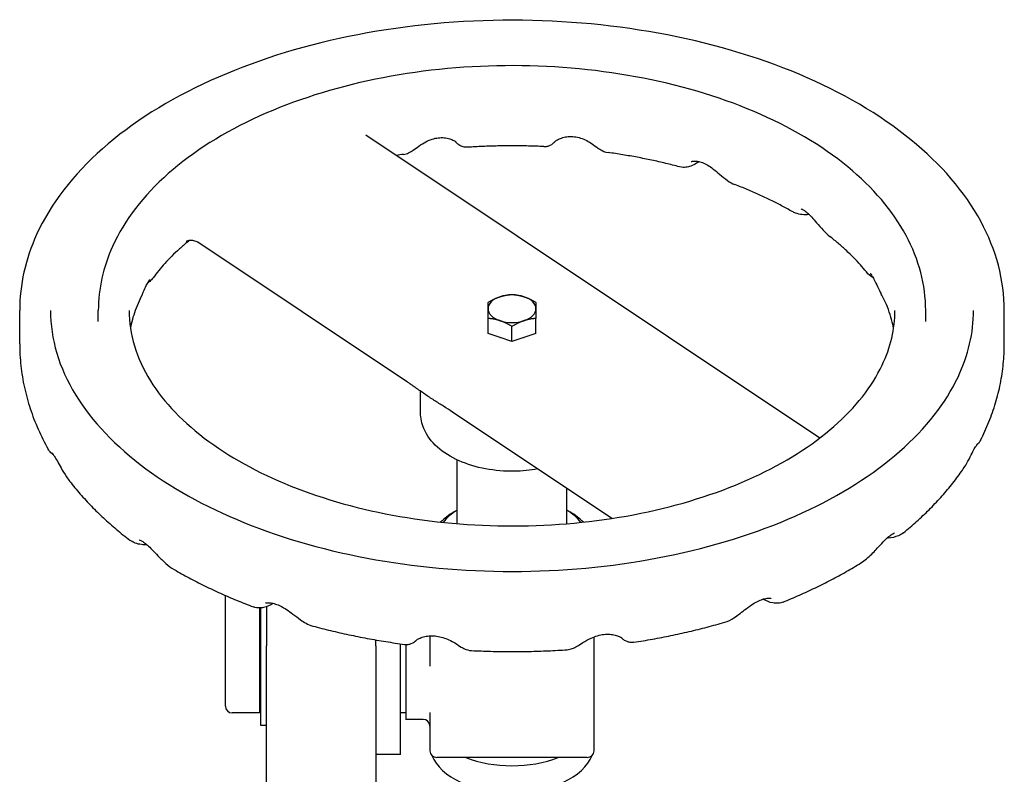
# Model space of a CAD drawing. Header units: inches. Extents: x 36 to 1719, y -84 to 1122.
# Tile 370 of 558: x 1069 to 1078, y 252 to 259. Entities that reach past the tile are written whole.
import ezdxf

# ---------------------------------------------------------------- set-up
doc = ezdxf.new("R2010")
doc.units = ezdxf.units.IN
doc.header["$LTSCALE"] = 48
doc.header["$MEASUREMENT"] = 0
doc.layers.add('Visible (ANSI)', color=7, linetype='Continuous', lineweight=30)

msp = doc.modelspace()

# ---------------------------------------------------------------- linework, layer by layer
at = {"layer": 'Visible (ANSI)'}
for p, q in [((1076.51578, 255.12134), (1072.36563, 257.88882)), ((1072.739, 255.63828), (1070.83108, 256.91054)), ((1069.20268, 255.98069), (1069.20268, 256.2868)), ((1069.92143, 256.18477), (1069.92143, 256.2868)), ((1077.48393, 256.18477), (1077.48393, 256.2868)), ((1078.20268, 255.98069), (1078.20268, 256.2868)), ((1073.48368, 256.07646), (1073.48368, 256.21396)), ((1073.70268, 256.00343), (1073.70268, 256.14092)), ((1073.92168, 256.07646), (1073.92168, 256.21396)), ((1073.59318, 256.03995), (1073.48368, 256.07646)), ((1073.92168, 256.07646), (1073.81218, 256.03995)), ((1073.70268, 256.00343), (1073.59318, 256.03995)), ((1073.81218, 256.03995), (1073.70268, 256.00343)), ((1072.86668, 255.35361), (1072.86668, 255.54959)), ((1074.6157, 254.38682), (1073.15769, 255.35908)), ((1073.20268, 254.33831), (1073.20268, 254.92102)), ((1074.20268, 254.33831), (1074.20268, 254.66224)), ((1073.20268, 254.4632), (1073.17274, 254.44593)), ((1074.20268, 254.4632), (1074.23262, 254.44593)), ((1071.08268, 252.67207), (1071.08268, 253.68273)), ((1071.39518, 253.56874), (1071.39518, 252.60957)), ((1071.4065, 252.49359), (1071.4065, 253.5692)), ((1071.45768, 253.57996), (1071.45768, 253.22307)), ((1072.45768, 253.22307), (1072.45768, 253.27673)), ((1072.95268, 253.31374), (1072.95268, 253.03814)), ((1074.45268, 252.26475), (1074.45268, 253.30465)), ((1071.45768, 251.69229), (1071.45768, 253.22307)), ((1072.45768, 253.22307), (1072.45768, 251.69229)), ((1072.68468, 252.23057), (1072.68468, 253.24091)), ((1072.73268, 253.23496), (1072.73268, 252.55057)), ((1071.4065, 252.66057), (1071.39518, 252.66057)), ((1071.39518, 252.60957), (1071.14518, 252.60957)), ((1072.73268, 252.60957), (1072.68468, 252.60957)), ((1072.89018, 252.55057), (1072.73268, 252.55057)), ((1072.95268, 252.61376), (1072.95268, 252.26475)), ((1071.45768, 252.49359), (1071.4065, 252.49359)), ((1072.68468, 252.23057), (1072.45768, 252.23057)), ((1074.39018, 252.20225), (1073.01518, 252.20225))]:
    msp.add_line(p, q, dxfattribs=at)
for centre, start, end in [((1071.14518, 252.67207), 180, 270), ((1072.89018, 252.48807), 0, 90), ((1073.01518, 252.26475), 180, 270), ((1074.39018, 252.26475), 270, 0)]:
    msp.add_arc(centre, 0.0625, start, end, dxfattribs=at)
for centre, major_axis, start_param, end_param in [((1073.70268, 256.30296), (-0.219, 0), 5.2359878, 6.2831853), ((1073.70268, 256.30296), (-0.219, 0), 4.1887902, 5.2359878), ((1073.70268, 256.30296), (0.219, 0), 0, 1.0471976), ((1073.70268, 256.30296), (-0.219, 0), 0, 1.0471976), ((1073.70268, 256.30296), (0.219, 0), 5.2359878, 6.2831853), ((1073.70268, 256.30296), (0.219, 0), 4.1887902, 5.2359878), ((1073.70268, 256.1495), (-0.219, 0), 1.0405641, 1.053831), ((1073.70268, 256.1495), (-0.219, 0), 2.0877616, 2.1010286), ((1073.70268, 254.13937), (-0.75, 0), 5.497051, 5.7680095), ((1073.70268, 254.19038), (0.6875, 0), 2.3851363, 2.7270547), ((1073.70268, 254.19038), (0.6875, 0), 0.414538, 0.7564564), ((1073.70268, 254.13937), (-0.75, 0), 3.6567685, 3.9277269), ((1073.70268, 252.31494), (0.75, 0), 3.360109, 6.0646689), ((1073.70268, 252.55983), (0.75, 0), 4.1125111, 5.3122669)]:
    msp.add_ellipse(centre, major_axis=major_axis, ratio=0.5776334, start_param=start_param, end_param=end_param, dxfattribs=at)
for points, knots in [([(1078.20268, 256.2868), (1078.20268, 256.56428), (1078.12879, 256.84118), (1077.84171, 257.37085), (1077.62432, 257.62275), (1077.06435, 258.0782), (1076.71801, 258.2802), (1075.93511, 258.60962), (1075.49836, 258.73674), (1074.58008, 258.90371), (1074.09882, 258.94372), (1073.13944, 258.93327), (1072.66149, 258.88292), (1071.75569, 258.69646), (1071.32804, 258.56032), (1070.56543, 258.21403), (1070.23072, 258.00379), (1069.6911, 257.52795), (1069.48549, 257.26234), (1069.25541, 256.75609), (1069.20268, 256.52158), (1069.20268, 256.2868)], [2.4277517, 2.4277517, 2.4277517, 2.4277517, 2.7311665, 2.7311665, 3.0452784, 3.0452784, 3.368996, 3.368996, 3.6935866, 3.6935866, 4.0173887, 4.0173887, 4.34088, 4.34088, 4.66476, 4.66476, 4.9894188, 4.9894188, 5.3126207, 5.3126207, 5.5693443, 5.5693443, 5.5693443, 5.5693443]), ([(1077.48393, 256.2868), (1077.48393, 256.52004), (1077.42236, 256.75272), (1077.18331, 257.19831), (1077.00181, 257.41032), (1076.53352, 257.79465), (1076.24294, 257.96538), (1075.58572, 258.24403), (1075.21885, 258.35163), (1074.44745, 258.49323), (1074.04315, 258.5274), (1073.23703, 258.51955), (1072.83534, 258.47763), (1072.07362, 258.32148), (1071.71377, 258.2072), (1071.07142, 257.91586), (1070.78916, 257.73869), (1070.33379, 257.33686), (1070.15996, 257.11217), (1069.96591, 256.68366), (1069.92143, 256.48536), (1069.92143, 256.2868)], [2.4277517, 2.4277517, 2.4277517, 2.4277517, 2.7282615, 2.7282615, 3.0410439, 3.0410439, 3.3653695, 3.3653695, 3.6908518, 3.6908518, 4.0153991, 4.0153991, 4.3395697, 4.3395697, 4.6641998, 4.6641998, 4.9897515, 4.9897515, 5.313509, 5.313509, 5.5693443, 5.5693443, 5.5693443, 5.5693443]), ([(1072.71194, 257.71335), (1072.7296, 257.71618), (1072.74363, 257.72132), (1072.77406, 257.73495), (1072.78702, 257.74359), (1072.81756, 257.76441), (1072.83404, 257.77692), (1072.8721, 257.80333), (1072.89391, 257.81717), (1072.93494, 257.83821), (1072.95419, 257.84631), (1072.99191, 257.85827), (1073.01051, 257.8623), (1073.04728, 257.86656), (1073.06549, 257.86674), (1073.10076, 257.86354), (1073.11784, 257.86002), (1073.14775, 257.85079), (1073.16077, 257.8451), (1073.17975, 257.83488), (1073.18625, 257.83031), (1073.19144, 257.82621), (1073.19243, 257.82521), (1073.19243, 257.82522)], [4.3288917, 4.3288917, 4.3288917, 4.3288917, 4.4236797, 4.4236797, 4.5793711, 4.5793711, 4.8073781, 4.8073781, 5.0636286, 5.0636286, 5.2742092, 5.2742092, 5.4800258, 5.4800258, 5.6889068, 5.6889068, 5.9041929, 5.9041929, 6.1135811, 6.1135811, 6.3034384, 6.3034384, 6.4031848, 6.4031848, 6.4031848, 6.4031848]), ([(1074.09305, 257.82828), (1074.09308, 257.82833), (1074.09434, 257.82962), (1074.10162, 257.83551), (1074.10898, 257.84086), (1074.12885, 257.852), (1074.14122, 257.85778), (1074.1698, 257.86779), (1074.18626, 257.87194), (1074.22161, 257.8769), (1074.2403, 257.87759), (1074.27799, 257.87494), (1074.29703, 257.87165), (1074.33482, 257.86125), (1074.35363, 257.85415), (1074.39032, 257.83691), (1074.40822, 257.82671), (1074.44337, 257.80425), (1074.46009, 257.7921), (1074.48851, 257.77176), (1074.49997, 257.76344), (1074.53006, 257.74578), (1074.54903, 257.73478), (1074.58129, 257.73024)], [8.0026988, 8.0026988, 8.0026988, 8.0026988, 8.1562831, 8.1562831, 8.3616862, 8.3616862, 8.5576567, 8.5576567, 8.7656913, 8.7656913, 8.9794074, 8.9794074, 9.1894459, 9.1894459, 9.3966156, 9.3966156, 9.6066086, 9.6066086, 9.8356015, 9.8356015, 9.9994446, 9.9994446, 10.1632876, 10.1632876, 10.1632876, 10.1632876]), ([(1073.29685, 257.77837), (1073.28355, 257.77752), (1073.27307, 257.77883), (1073.25183, 257.78301), (1073.24359, 257.78639), (1073.22674, 257.79401), (1073.22114, 257.79785), (1073.21083, 257.80508), (1073.20735, 257.80811), (1073.20049, 257.81426), (1073.19785, 257.81699), (1073.19187, 257.82341), (1073.18913, 257.8267), (1073.18668, 257.82986)], [6.6563792, 6.6563792, 6.6563792, 6.6563792, 6.66327992, 6.66327992, 6.67387364, 6.67387364, 6.69121961, 6.69121961, 6.71399198, 6.71399198, 6.74519897, 6.74519897, 6.79501325, 6.79501325, 6.79501325, 6.79501325]), ([(1073.99248, 257.78468), (1073.94618, 257.78677), (1073.89981, 257.78837), (1073.80697, 257.79055), (1073.76052, 257.79113), (1073.6676, 257.7913), (1073.62113, 257.79088), (1073.52827, 257.78903), (1073.48188, 257.7876), (1073.38924, 257.78373), (1073.34299, 257.7813), (1073.29685, 257.77837)], [3.92036839, 3.92036839, 3.92036839, 3.92036839, 3.95792579, 3.95792579, 3.99548318, 3.99548318, 4.03304058, 4.03304058, 4.07059798, 4.07059798, 4.10815537, 4.10815537, 4.10815537, 4.10815537]), ([(1073.99248, 257.78468), (1074.0058, 257.78408), (1074.01623, 257.78558), (1074.03754, 257.79018), (1074.0456, 257.79372), (1074.06376, 257.80234), (1074.06881, 257.80633), (1074.08294, 257.81686), (1074.08472, 257.81935), (1074.08965, 257.82431), (1074.09067, 257.82551), (1074.09213, 257.82714), (1074.09254, 257.82761), (1074.09322, 257.82841), (1074.09347, 257.8287), (1074.09396, 257.82928), (1074.09412, 257.82947), (1074.09444, 257.82985), (1074.09449, 257.82991), (1074.09448, 257.82991)], [7.831306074, 7.831306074, 7.831306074, 7.831306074, 7.831937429, 7.831937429, 7.83293167, 7.83293167, 7.83487589, 7.83487589, 7.839793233, 7.839793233, 7.846488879, 7.846488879, 7.851316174, 7.851316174, 7.856841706, 7.856841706, 7.865114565, 7.865114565, 7.879921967, 7.879921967, 7.879921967, 7.879921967]), ([(1075.23415, 257.59967), (1075.19243, 257.61065), (1075.1503, 257.62119), (1075.06525, 257.64138), (1075.02235, 257.65103), (1074.93583, 257.6694), (1074.89222, 257.67813), (1074.80438, 257.69464), (1074.76014, 257.70243), (1074.67112, 257.71705), (1074.62632, 257.72389), (1074.58129, 257.73024)], [3.57094971, 3.57094971, 3.57094971, 3.57094971, 3.60859289, 3.60859289, 3.64623607, 3.64623607, 3.68387925, 3.68387925, 3.72152244, 3.72152244, 3.75916562, 3.75916562, 3.75916562, 3.75916562]), ([(1075.41339, 257.64757), (1075.40599, 257.64198), (1075.39841, 257.63673), (1075.3737, 257.6212), (1075.3561, 257.61236), (1075.32324, 257.60103), (1075.30878, 257.59736), (1075.27585, 257.59386), (1075.2573, 257.59357), (1075.23415, 257.59967)], [7.24079683, 7.24079683, 7.24079683, 7.24079683, 7.31513084, 7.31513084, 7.47700907, 7.47700907, 7.59124799, 7.59124799, 7.70548691, 7.70548691, 7.70548691, 7.70548691]), ([(1075.34077, 257.64791), (1075.34077, 257.6479), (1075.34232, 257.64859), (1075.34889, 257.65047), (1075.35525, 257.65174), (1075.37288, 257.65303), (1075.38502, 257.65267), (1075.4125, 257.64831), (1075.42785, 257.64422), (1075.45939, 257.63195), (1075.47547, 257.62404), (1075.50856, 257.60436), (1075.52545, 257.5927), (1075.56117, 257.56542), (1075.57995, 257.54964), (1075.62244, 257.51357), (1075.64623, 257.49294), (1075.69308, 257.46011), (1075.71515, 257.44683), (1075.74084, 257.43694)], [8.2213569, 8.2213569, 8.2213569, 8.2213569, 8.3288523, 8.3288523, 8.4875755, 8.4875755, 8.688679, 8.688679, 8.8975218, 8.8975218, 9.0927679, 9.0927679, 9.2853248, 9.2853248, 9.4912971, 9.4912971, 9.7419994, 9.7419994, 9.9253135, 9.9253135, 9.9253135, 9.9253135]), ([(1076.26397, 257.19131), (1076.23249, 257.20924), (1076.2003, 257.2269), (1076.1345, 257.26162), (1076.1009, 257.27869), (1076.03235, 257.31218), (1075.99741, 257.32861), (1075.92623, 257.36079), (1075.89, 257.37653), (1075.81632, 257.40729), (1075.77887, 257.42231), (1075.74084, 257.43694)], [3.22007072, 3.22007072, 3.22007072, 3.22007072, 3.25822998, 3.25822998, 3.29638923, 3.29638923, 3.33454849, 3.33454849, 3.37270774, 3.37270774, 3.410867, 3.410867, 3.410867, 3.410867]), ([(1076.41949, 257.16336), (1076.41885, 257.1633), (1076.41821, 257.16325), (1076.37563, 257.15951), (1076.3356, 257.16228), (1076.28468, 257.1808), (1076.27441, 257.18536), (1076.26397, 257.19131)], [10.96153219, 10.96153219, 10.96153219, 10.96153219, 10.96615756, 10.96615756, 11.26912277, 11.26912277, 11.34498831, 11.34498831, 11.34498831, 11.34498831]), ([(1076.34485, 257.21414), (1076.34485, 257.21414), (1076.34492, 257.21413), (1076.34587, 257.21397), (1076.34918, 257.21324), (1076.35955, 257.20909), (1076.36726, 257.20522), (1076.38517, 257.19344), (1076.39536, 257.18559), (1076.41758, 257.16563), (1076.42958, 257.15356), (1076.45623, 257.12442), (1076.47087, 257.10718), (1076.50495, 257.06674), (1076.52445, 257.04337), (1076.56539, 256.99986), (1076.58605, 256.97993), (1076.60918, 256.9619)], [4.9294257, 4.9294257, 4.9294257, 4.9294257, 4.952537, 4.952537, 5.1022991, 5.1022991, 5.2791683, 5.2791683, 5.4530402, 5.4530402, 5.6263769, 5.6263769, 5.8134624, 5.8134624, 6.0285853, 6.0285853, 6.2133455, 6.2133455, 6.2133455, 6.2133455]), ([(1076.94237, 256.63873), (1076.92495, 256.66047), (1076.90658, 256.68223), (1076.8679, 256.72573), (1076.8476, 256.74747), (1076.80508, 256.79085), (1076.78285, 256.81249), (1076.73648, 256.85559), (1076.71234, 256.87705), (1076.66217, 256.91969), (1076.63614, 256.94088), (1076.60918, 256.9619)], [2.86135321, 2.86135321, 2.86135321, 2.86135321, 2.90216921, 2.90216921, 2.94298522, 2.94298522, 2.98380123, 2.98380123, 3.02461724, 3.02461724, 3.06543324, 3.06543324, 3.06543324, 3.06543324]), ([(1070.73689, 256.91417), (1070.71099, 256.89262), (1070.68606, 256.87093), (1070.63815, 256.82734), (1070.61518, 256.80544), (1070.57122, 256.76151), (1070.55023, 256.73949), (1070.51022, 256.6954), (1070.4912, 256.67334), (1070.45514, 256.62927), (1070.4381, 256.60725), (1070.42202, 256.5853)], [4.96238448, 4.96238448, 4.96238448, 4.96238448, 5.00375693, 5.00375693, 5.04512937, 5.04512937, 5.08650182, 5.08650182, 5.12787427, 5.12787427, 5.16924672, 5.16924672, 5.16924672, 5.16924672]), ([(1070.72463, 256.91942), (1070.72464, 256.91942), (1070.72502, 256.91964), (1070.72722, 256.92081), (1070.72972, 256.92209), (1070.73807, 256.92514), (1070.74346, 256.92685), (1070.75891, 256.92945), (1070.76935, 256.93028), (1070.79417, 256.9273), (1070.80846, 256.92319), (1070.82466, 256.9146), (1070.82795, 256.91263), (1070.83108, 256.91054)], [0.28509474, 0.28509474, 0.28509474, 0.28509474, 0.32623679, 0.32623679, 0.38971802, 0.38971802, 0.44478394, 0.44478394, 0.50252627, 0.50252627, 0.56020239, 0.56020239, 0.57552704, 0.57552704, 0.57552704, 0.57552704]), ([(1070.73689, 256.91417), (1070.74187, 256.91831), (1070.74673, 256.92253), (1070.75209, 256.92737), (1070.7527, 256.92793), (1070.75331, 256.92848)], [9.769523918, 9.769523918, 9.769523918, 9.769523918, 9.810216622, 9.810216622, 9.815467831, 9.815467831, 9.815467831, 9.815467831]), ([(1076.97774, 256.62459), (1076.97773, 256.62459), (1076.97842, 256.62394), (1076.98156, 256.62035), (1076.98499, 256.616), (1076.99389, 256.60269), (1076.99955, 256.59324), (1077.0127, 256.5689), (1077.02029, 256.55363), (1077.0382, 256.51639), (1077.0487, 256.49394), (1077.06634, 256.459), (1077.07195, 256.44821), (1077.07796, 256.43724)], [8.60858715, 8.60858715, 8.60858715, 8.60858715, 8.68680875, 8.68680875, 8.82941731, 8.82941731, 8.98865714, 8.98865714, 9.16038522, 9.16038522, 9.35312481, 9.35312481, 9.43542388, 9.43542388, 9.43542388, 9.43542388]), ([(1070.30474, 256.39372), (1070.3187, 256.42196), (1070.33028, 256.44847), (1070.34976, 256.49235), (1070.35804, 256.51066), (1070.37174, 256.53819), (1070.37736, 256.54825), (1070.38605, 256.56208), (1070.3893, 256.56626), (1070.39088, 256.56812), (1070.39109, 256.56832), (1070.39111, 256.56832)], [8.32807884, 8.32807884, 8.32807884, 8.32807884, 8.54105045, 8.54105045, 8.73891849, 8.73891849, 8.91145095, 8.91145095, 9.0710623, 9.0710623, 9.11267583, 9.11267583, 9.11267583, 9.11267583]), ([(1070.42202, 256.5853), (1070.4117, 256.5712), (1070.40166, 256.56144), (1070.38462, 256.54697), (1070.37818, 256.54199), (1070.37146, 256.53725)], [9.60392563, 9.60392563, 9.60392563, 9.60392563, 9.7236337, 9.7236337, 9.79155707, 9.79155707, 9.79155707, 9.79155707]), ([(1077.19042, 256.12381), (1077.18842, 256.13544), (1077.18618, 256.14711), (1077.17729, 256.18885), (1077.16921, 256.21914), (1077.14952, 256.28036), (1077.13789, 256.31129), (1077.11083, 256.3738), (1077.0954, 256.40538), (1077.07796, 256.43724)], [2.52639869, 2.52639869, 2.52639869, 2.52639869, 2.55026086, 2.55026086, 2.61151545, 2.61151545, 2.67277004, 2.67277004, 2.73402463, 2.73402463, 2.73402463, 2.73402463]), ([(1070.30474, 256.39372), (1070.29054, 256.36502), (1070.27796, 256.33656), (1070.25587, 256.2802), (1070.24636, 256.25229), (1070.23022, 256.19697), (1070.2236, 256.16957), (1070.21713, 256.13617), (1070.216, 256.12999), (1070.21495, 256.12381)], [5.29107319, 5.29107319, 5.29107319, 5.29107319, 5.34672742, 5.34672742, 5.40238165, 5.40238165, 5.45803588, 5.45803588, 5.47069733, 5.47069733, 5.47069733, 5.47069733]), ([(1069.48393, 256.2868), (1069.48393, 256.02664), (1069.56069, 255.76565), (1069.86127, 255.27549), (1070.07817, 255.04617), (1070.62737, 254.64087), (1070.9562, 254.46388), (1071.69643, 254.17676), (1072.10763, 254.06664), (1072.97155, 253.92528), (1073.42423, 253.89426), (1074.32417, 253.91513), (1074.77128, 253.96708), (1075.61316, 254.14821), (1076.00785, 254.27727), (1076.70403, 254.59752), (1077.00557, 254.7885), (1077.48753, 255.2105), (1077.66728, 255.44127), (1077.87429, 255.87835), (1077.92143, 256.08272), (1077.92143, 256.2868)], [5.5693443, 5.5693443, 5.5693443, 5.5693443, 5.9097684, 5.9097684, 6.2334565, 6.2334565, 6.5487919, 6.5487919, 6.8641079, 6.8641079, 7.1802621, 7.1802621, 7.4966822, 7.4966822, 7.8126605, 7.8126605, 8.1277671, 8.1277671, 8.4438909, 8.4438909, 8.710937, 8.710937, 8.710937, 8.710937]), ([(1070.20268, 256.2868), (1070.20268, 256.07088), (1070.26714, 255.85407), (1070.51982, 255.44795), (1070.70077, 255.25859), (1071.15819, 254.92445), (1071.4313, 254.7787), (1072.04588, 254.54234), (1072.38722, 254.45174), (1073.10429, 254.33575), (1073.48, 254.31059), (1074.22668, 254.32887), (1074.59752, 254.37239), (1075.29531, 254.52322), (1075.6222, 254.63041), (1076.1981, 254.89572), (1076.44719, 255.05364), (1076.84489, 255.40165), (1076.99286, 255.5915), (1077.16381, 255.95084), (1077.20268, 256.11897), (1077.20268, 256.2868)], [5.5693443, 5.5693443, 5.5693443, 5.5693443, 5.9143593, 5.9143593, 6.2384138, 6.2384138, 6.5527334, 6.5527334, 6.867117, 6.867117, 7.182507, 7.182507, 7.4982095, 7.4982095, 7.813376, 7.813376, 8.1274878, 8.1274878, 8.4427645, 8.4427645, 8.710937, 8.710937, 8.710937, 8.710937]), ([(1069.20268, 255.98069), (1069.20268, 255.91405), (1069.20632, 255.8474), (1069.22079, 255.7148), (1069.23162, 255.64884), (1069.26024, 255.51824), (1069.27802, 255.4536), (1069.3202, 255.32613), (1069.34459, 255.26332), (1069.39956, 255.13988), (1069.43014, 255.07927), (1069.46361, 255.01989)], [5.56934434, 5.56934434, 5.56934434, 5.56934434, 5.63229496, 5.63229496, 5.69524559, 5.69524559, 5.75819622, 5.75819622, 5.82114685, 5.82114685, 5.88409748, 5.88409748, 5.88409748, 5.88409748]), ([(1077.98544, 255.10133), (1078.01346, 255.15632), (1078.03901, 255.21229), (1078.08487, 255.32595), (1078.10518, 255.38364), (1078.14025, 255.50042), (1078.155, 255.55951), (1078.17873, 255.67869), (1078.1877, 255.73878), (1078.19967, 255.85948), (1078.20268, 255.92008), (1078.20268, 255.98069)], [2.14151368, 2.14151368, 2.14151368, 2.14151368, 2.19876128, 2.19876128, 2.25600888, 2.25600888, 2.31325648, 2.31325648, 2.37050408, 2.37050408, 2.42775168, 2.42775168, 2.42775168, 2.42775168]), ([(1073.15769, 255.35908), (1073.13146, 255.37657), (1073.10439, 255.3937), (1073.04884, 255.42874), (1073.02035, 255.44667), (1072.96284, 255.48393), (1072.93384, 255.50327), (1072.87641, 255.54265), (1072.84799, 255.56267), (1072.7924, 255.60174), (1072.76522, 255.62079), (1072.739, 255.63828)], [0, 0, 0, 0, 0.3249255, 0.3249255, 0.649851, 0.649851, 0.9747765, 0.9747765, 1.2997021, 1.2997021, 1.6246276, 1.6246276, 1.6246276, 1.6246276]), ([(1073.93795, 254.83877), (1073.86859, 254.82619), (1073.79681, 254.81926), (1073.63589, 254.81664), (1073.54667, 254.82397), (1073.37541, 254.85592), (1073.29343, 254.88059), (1073.14398, 254.94686), (1073.07655, 254.98858), (1072.96706, 255.08716), (1072.92383, 255.14371), (1072.87734, 255.25362), (1072.86668, 255.30352), (1072.86668, 255.35361)], [5.1220326, 5.1220326, 5.1220326, 5.1220326, 5.3980114, 5.3980114, 5.7386054, 5.7386054, 6.0809202, 6.0809202, 6.4266522, 6.4266522, 6.7574126, 6.7574126, 6.9970263, 6.9970263, 6.9970263, 6.9970263]), ([(1077.81111, 254.81434), (1077.834, 254.84658), (1077.85305, 254.8793), (1077.88425, 254.9365), (1077.89714, 254.9619), (1077.91829, 255.00248), (1077.92705, 255.01877), (1077.94145, 255.04369), (1077.94732, 255.05286), (1077.95521, 255.06414), (1077.9578, 255.06715), (1077.95775, 255.06712)], [4.7513633, 4.7513633, 4.7513633, 4.7513633, 4.9969174, 4.9969174, 5.2236166, 5.2236166, 5.4234976, 5.4234976, 5.6100287, 5.6100287, 5.7716653, 5.7716653, 5.7716653, 5.7716653]), ([(1077.98544, 255.10133), (1077.98197, 255.09452), (1077.97924, 255.09037), (1077.97358, 255.08207), (1077.97097, 255.0788), (1077.96338, 255.06971), (1077.95913, 255.06543), (1077.95327, 255.05987), (1077.95184, 255.05855), (1077.95039, 255.05724)], [6.03793881, 6.03793881, 6.03793881, 6.03793881, 6.06196273, 6.06196273, 6.09555635, 6.09555635, 6.16796004, 6.16796004, 6.19073775, 6.19073775, 6.19073775, 6.19073775]), ([(1069.51111, 254.96774), (1069.50583, 254.97178), (1069.50082, 254.97595), (1069.49114, 254.98474), (1069.48645, 254.98933), (1069.47632, 255.00082), (1069.47094, 255.00688), (1069.46361, 255.01989)], [8.02894633, 8.02894633, 8.02894633, 8.02894633, 8.09714492, 8.09714492, 8.16440654, 8.16440654, 8.23166816, 8.23166816, 8.23166816, 8.23166816]), ([(1069.49753, 254.98521), (1069.49754, 254.98521), (1069.49769, 254.98506), (1069.49895, 254.98372), (1069.50156, 254.98072), (1069.50943, 254.97034), (1069.5152, 254.96201), (1069.5292, 254.93982), (1069.53761, 254.92551), (1069.55711, 254.89099), (1069.56848, 254.87018), (1069.59553, 254.82243), (1069.61182, 254.79462), (1069.63991, 254.75289), (1069.64969, 254.73921), (1069.66029, 254.7256)], [8.5599843, 8.5599843, 8.5599843, 8.5599843, 8.5950048, 8.5950048, 8.7293072, 8.7293072, 8.8977264, 8.8977264, 9.0799583, 9.0799583, 9.2761576, 9.2761576, 9.4955875, 9.4955875, 9.6017569, 9.6017569, 9.6017569, 9.6017569]), ([(1077.28091, 254.25616), (1077.32215, 254.28974), (1077.36231, 254.32406), (1077.44034, 254.39415), (1077.47821, 254.42993), (1077.55157, 254.50294), (1077.58705, 254.54017), (1077.65552, 254.61607), (1077.68849, 254.65473), (1077.75181, 254.73348), (1077.78216, 254.77357), (1077.81111, 254.81434)], [1.81076969, 1.81076969, 1.81076969, 1.81076969, 1.85631415, 1.85631415, 1.90185861, 1.90185861, 1.94740306, 1.94740306, 1.99294752, 1.99294752, 2.03849198, 2.03849198, 2.03849198, 2.03849198]), ([(1069.66029, 254.7256), (1069.69086, 254.68634), (1069.72275, 254.64776), (1069.78899, 254.572), (1069.82335, 254.53482), (1069.89444, 254.46188), (1069.93116, 254.42611), (1070.00687, 254.356), (1070.04585, 254.32165), (1070.12596, 254.2544), (1070.1671, 254.22148), (1070.20926, 254.18929)], [5.99206374, 5.99206374, 5.99206374, 5.99206374, 6.03705234, 6.03705234, 6.08204094, 6.08204094, 6.12702954, 6.12702954, 6.17201814, 6.17201814, 6.21700674, 6.21700674, 6.21700674, 6.21700674]), ([(1076.89122, 253.97975), (1076.92898, 254.00313), (1076.96152, 254.03188), (1077.01935, 254.08934), (1077.04495, 254.11807), (1077.08675, 254.16331), (1077.10371, 254.18112), (1077.13305, 254.20929), (1077.14573, 254.22033), (1077.16749, 254.23714), (1077.17676, 254.24321), (1077.191, 254.25121), (1077.19622, 254.25332), (1077.19912, 254.2543), (1077.19953, 254.25438), (1077.19954, 254.25438)], [6.1123791, 6.1123791, 6.1123791, 6.1123791, 6.3971192, 6.3971192, 6.6746128, 6.6746128, 6.8869675, 6.8869675, 7.072429, 7.072429, 7.2455943, 7.2455943, 7.4090655, 7.4090655, 7.4608776, 7.4608776, 7.4608776, 7.4608776]), ([(1077.28091, 254.25616), (1077.26523, 254.24339), (1077.25008, 254.23519), (1077.20505, 254.2158), (1077.17429, 254.20949), (1077.13802, 254.2072), (1077.13445, 254.20703), (1077.13086, 254.20691)], [8.05521044, 8.05521044, 8.05521044, 8.05521044, 8.18266529, 8.18266529, 8.43002999, 8.43002999, 8.4568705, 8.4568705, 8.4568705, 8.4568705]), ([(1070.36621, 254.14546), (1070.35388, 254.14517), (1070.3417, 254.14555), (1070.29083, 254.15002), (1070.25535, 254.15793), (1070.21496, 254.18508), (1070.21212, 254.18711), (1070.20926, 254.18929)], [7.46534789, 7.46534789, 7.46534789, 7.46534789, 7.5567701, 7.5567701, 7.85316418, 7.85316418, 7.87541636, 7.87541636, 7.87541636, 7.87541636]), ([(1070.29423, 254.19145), (1070.29422, 254.19144), (1070.29496, 254.1913), (1070.29876, 254.19013), (1070.30346, 254.18838), (1070.3165, 254.18186), (1070.32525, 254.17672), (1070.34564, 254.1625), (1070.35742, 254.15321), (1070.38348, 254.13032), (1070.39786, 254.11651), (1070.42988, 254.08409), (1070.44757, 254.06527), (1070.48887, 254.02216), (1070.5126, 253.99788), (1070.5621, 253.95458), (1070.58693, 253.93556), (1070.61469, 253.91943)], [8.4718663, 8.4718663, 8.4718663, 8.4718663, 8.542349, 8.542349, 8.6846664, 8.6846664, 8.8486996, 8.8486996, 9.0218575, 9.0218575, 9.2040558, 9.2040558, 9.4047825, 9.4047825, 9.6421277, 9.6421277, 9.8481748, 9.8481748, 9.8481748, 9.8481748]), ([(1070.61469, 253.91943), (1070.65938, 253.89346), (1070.70484, 253.86813), (1070.79726, 253.81876), (1070.84421, 253.79471), (1070.93952, 253.74792), (1070.98788, 253.72517), (1071.08593, 253.68099), (1071.13563, 253.65955), (1071.23629, 253.61799), (1071.28725, 253.59788), (1071.3388, 253.57843)], [0.06859586, 0.06859586, 0.06859586, 0.06859586, 0.1105492, 0.1105492, 0.15250254, 0.15250254, 0.19445588, 0.19445588, 0.23640921, 0.23640921, 0.27836255, 0.27836255, 0.27836255, 0.27836255]), ([(1076.18054, 253.62291), (1076.23136, 253.64341), (1076.28155, 253.66459), (1076.38061, 253.70826), (1076.42948, 253.73075), (1076.52581, 253.77705), (1076.57327, 253.80085), (1076.66673, 253.84975), (1076.71272, 253.87485), (1076.80315, 253.92634), (1076.84759, 253.95272), (1076.89122, 253.97975)], [1.46673746, 1.46673746, 1.46673746, 1.46673746, 1.50883101, 1.50883101, 1.55092456, 1.55092456, 1.59301812, 1.59301812, 1.63511167, 1.63511167, 1.67720523, 1.67720523, 1.67720523, 1.67720523]), ([(1075.64705, 253.43859), (1075.67852, 253.44778), (1075.70518, 253.46206), (1075.77059, 253.50367), (1075.80629, 253.53396), (1075.86439, 253.57776), (1075.88601, 253.59308), (1075.92516, 253.61735), (1075.94283, 253.6269), (1075.97567, 253.64175), (1075.99092, 253.64723), (1076.01882, 253.65483), (1076.03146, 253.65692), (1076.05226, 253.65853), (1076.06049, 253.65805), (1076.06818, 253.65694), (1076.06985, 253.65642), (1076.06984, 253.65644)], [10.2244798, 10.2244798, 10.2244798, 10.2244798, 10.4458739, 10.4458739, 10.8285232, 10.8285232, 11.0581532, 11.0581532, 11.2556284, 11.2556284, 11.4446299, 11.4446299, 11.6346727, 11.6346727, 11.8215272, 11.8215272, 11.9322242, 11.9322242, 11.9322242, 11.9322242]), ([(1076.18054, 253.62291), (1076.16536, 253.61678), (1076.15182, 253.61404), (1076.1194, 253.61044), (1076.10217, 253.61186), (1076.05573, 253.62022), (1076.02873, 253.63137), (1076.0014, 253.64723), (1075.99981, 253.64817), (1075.99823, 253.64913)], [12.47316725, 12.47316725, 12.47316725, 12.47316725, 12.55278697, 12.55278697, 12.68199733, 12.68199733, 12.92136247, 12.92136247, 12.93616996, 12.93616996, 12.93616996, 12.93616996]), ([(1071.51892, 253.61087), (1071.49283, 253.59325), (1071.46479, 253.57995), (1071.41981, 253.57029), (1071.40643, 253.56855), (1071.37613, 253.56894), (1071.35905, 253.57078), (1071.3388, 253.57843)], [7.2827157, 7.2827157, 7.2827157, 7.2827157, 7.53904519, 7.53904519, 7.63845684, 7.63845684, 7.73786849, 7.73786849, 7.73786849, 7.73786849]), ([(1071.45098, 253.61399), (1071.45098, 253.61398), (1071.45167, 253.61424), (1071.45549, 253.61517), (1071.46049, 253.61606), (1071.47516, 253.61686), (1071.4855, 253.61656), (1071.51012, 253.61319), (1071.52455, 253.60994), (1071.55539, 253.59994), (1071.57184, 253.59318), (1071.60604, 253.57616), (1071.62383, 253.56585), (1071.66101, 253.54177), (1071.68037, 253.52787), (1071.72291, 253.49609), (1071.74576, 253.47818), (1071.80184, 253.43856), (1071.83637, 253.41618), (1071.88194, 253.40391)], [8.2610932, 8.2610932, 8.2610932, 8.2610932, 8.3320587, 8.3320587, 8.4800809, 8.4800809, 8.6586426, 8.6586426, 8.8499021, 8.8499021, 9.040424, 9.040424, 9.2321363, 9.2321363, 9.4362919, 9.4362919, 9.6778948, 9.6778948, 9.9945994, 9.9945994, 9.9945994, 9.9945994]), ([(1071.88194, 253.40391), (1071.93592, 253.38936), (1071.99034, 253.37548), (1072.09999, 253.34905), (1072.15522, 253.33651), (1072.26639, 253.31276), (1072.32234, 253.30156), (1072.43488, 253.28051), (1072.49147, 253.27066), (1072.60521, 253.25233), (1072.66236, 253.24385), (1072.71975, 253.23606)], [0.42056452, 0.42056452, 0.42056452, 0.42056452, 0.46165153, 0.46165153, 0.50273854, 0.50273854, 0.54382555, 0.54382555, 0.58491256, 0.58491256, 0.62599957, 0.62599957, 0.62599957, 0.62599957]), ([(1074.81655, 253.2551), (1074.87361, 253.26395), (1074.9304, 253.27348), (1075.04336, 253.29391), (1075.09952, 253.30481), (1075.21114, 253.32795), (1075.2666, 253.34019), (1075.37674, 253.36602), (1075.43141, 253.37961), (1075.5399, 253.40811), (1075.59371, 253.42302), (1075.64705, 253.43859)], [1.1192634, 1.1192634, 1.1192634, 1.1192634, 1.16039286, 1.16039286, 1.20152232, 1.20152232, 1.24265177, 1.24265177, 1.28378123, 1.28378123, 1.32491069, 1.32491069, 1.32491069, 1.32491069]), ([(1072.71975, 253.23606), (1072.73296, 253.23426), (1072.74381, 253.23482), (1072.76573, 253.23764), (1072.77441, 253.24057), (1072.79327, 253.24775), (1072.79902, 253.2515), (1072.81184, 253.25961), (1072.8147, 253.26227), (1072.81915, 253.26601), (1072.8204, 253.26714), (1072.82234, 253.26892), (1072.823, 253.26956), (1072.82424, 253.27074), (1072.82469, 253.27119), (1072.82567, 253.27215), (1072.82594, 253.27242), (1072.82666, 253.27315), (1072.8264, 253.27289), (1072.82653, 253.273), (1072.82859, 253.27507), (1072.84105, 253.28321), (1072.8506, 253.28863), (1072.87496, 253.29882), (1072.8893, 253.30358), (1072.92102, 253.31073), (1072.93876, 253.3132), (1072.97544, 253.31473), (1072.99427, 253.3139), (1073.03238, 253.30883), (1073.05166, 253.3046), (1073.08976, 253.29308), (1073.10876, 253.28568), (1073.14565, 253.26857), (1073.16367, 253.25866), (1073.20079, 253.23639), (1073.21868, 253.22416), (1073.24865, 253.20607), (1073.25916, 253.19993), (1073.28756, 253.18759), (1073.3062, 253.18072), (1073.33209, 253.17942)], [7.8440163, 7.8440163, 7.8440163, 7.8440163, 7.8461873, 7.8461873, 7.8494756, 7.8494756, 7.8555332, 7.8555332, 7.8669867, 7.8669867, 7.8768191, 7.8768191, 7.8866536, 7.8866536, 7.899938, 7.899938, 7.9241674, 7.9241674, 7.9987703, 7.9987703, 8.2357909, 8.2357909, 8.4582799, 8.4582799, 8.6631069, 8.6631069, 8.8680589, 8.8680589, 9.0695573, 9.0695573, 9.2699514, 9.2699514, 9.4728479, 9.4728479, 9.6873794, 9.6873794, 9.9538093, 9.9538093, 10.0840161, 10.0840161, 10.2142228, 10.2142228, 10.2142228, 10.2142228]), ([(1074.20752, 253.18738), (1074.22565, 253.18862), (1074.24066, 253.1927), (1074.27164, 253.20379), (1074.28482, 253.21122), (1074.31577, 253.22942), (1074.33215, 253.24058), (1074.37348, 253.26656), (1074.39887, 253.28127), (1074.4453, 253.3023), (1074.46524, 253.30977), (1074.50455, 253.32092), (1074.52365, 253.3247), (1074.561, 253.32892), (1074.57931, 253.32933), (1074.61413, 253.32715), (1074.63063, 253.3245), (1074.65981, 253.31729), (1074.67242, 253.31274), (1074.69193, 253.30399), (1074.69878, 253.29986), (1074.70453, 253.29593), (1074.70566, 253.29493), (1074.70566, 253.29493)], [7.8339595, 7.8339595, 7.8339595, 7.8339595, 7.9309596, 7.9309596, 8.0786056, 8.0786056, 8.3116308, 8.3116308, 8.6100715, 8.6100715, 8.8204723, 8.8204723, 9.0198341, 9.0198341, 9.2200326, 9.2200326, 9.4230677, 9.4230677, 9.625949, 9.625949, 9.8256506, 9.8256506, 9.9375574, 9.9375574, 9.9375574, 9.9375574]), ([(1074.81655, 253.2551), (1074.80337, 253.25306), (1074.79252, 253.2534), (1074.77057, 253.25581), (1074.76174, 253.25858), (1074.74319, 253.26527), (1074.73697, 253.269), (1074.72489, 253.27636), (1074.72103, 253.27946), (1074.71395, 253.28523), (1074.7114, 253.28762), (1074.70576, 253.29309), (1074.70336, 253.29572), (1074.7012, 253.29819)], [10.19906806, 10.19906806, 10.19906806, 10.19906806, 10.20420044, 10.20420044, 10.2118896, 10.2118896, 10.22498037, 10.22498037, 10.24423273, 10.24423273, 10.26803785, 10.26803785, 10.30580682, 10.30580682, 10.30580682, 10.30580682]), ([(1073.33209, 253.17942), (1073.39036, 253.17651), (1073.44871, 253.17428), (1073.56552, 253.1712), (1073.62397, 253.17035), (1073.74088, 253.17003), (1073.79934, 253.17056), (1073.91619, 253.173), (1073.97458, 253.17491), (1074.09119, 253.18011), (1074.14941, 253.1834), (1074.20752, 253.18738)], [0.7704533, 0.7704533, 0.7704533, 0.7704533, 0.81134302, 0.81134302, 0.85223274, 0.85223274, 0.89312246, 0.89312246, 0.93401218, 0.93401218, 0.97490189, 0.97490189, 0.97490189, 0.97490189])]:
    msp.add_open_spline(points, degree=3, knots=knots, dxfattribs=at)
for points in [[(1072.71194, 257.71335), (1072.68968, 257.70978), (1072.66749, 257.70609), (1072.64536, 257.70228)], [(1077.00244, 256.5878), (1076.98033, 256.60095), (1076.96124, 256.61519), (1076.94237, 256.63873)]]:
    msp.add_open_spline(points, degree=3, dxfattribs=at)
for points in [[(1073.48368, 256.36003), (1073.54236, 256.39557), (1073.59318, 256.41252)], [(1073.59318, 256.41252), (1073.644, 256.42946), (1073.70268, 256.43307)], [(1073.70268, 256.43307), (1073.76136, 256.42946), (1073.81218, 256.41252)], [(1073.81218, 256.41252), (1073.863, 256.39557), (1073.92168, 256.36003)], [(1073.48368, 256.30296), (1073.48368, 256.33686), (1073.48368, 256.36003)], [(1073.92168, 256.36003), (1073.92168, 256.33686), (1073.92168, 256.30296)], [(1073.48368, 256.21396), (1073.48368, 256.26907), (1073.48368, 256.30296)], [(1073.92168, 256.30296), (1073.92168, 256.26907), (1073.92168, 256.21396)], [(1073.59318, 256.19341), (1073.54236, 256.21036), (1073.48368, 256.21396)], [(1073.70268, 256.14092), (1073.644, 256.17646), (1073.59318, 256.19341)], [(1073.81218, 256.19341), (1073.76136, 256.17646), (1073.70268, 256.14092)], [(1073.92168, 256.21396), (1073.863, 256.21036), (1073.81218, 256.19341)]]:
    msp.add_rational_spline(points, [1, 1.0379548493, 1], degree=2, dxfattribs=at)

doc.saveas('drawing.dxf')
